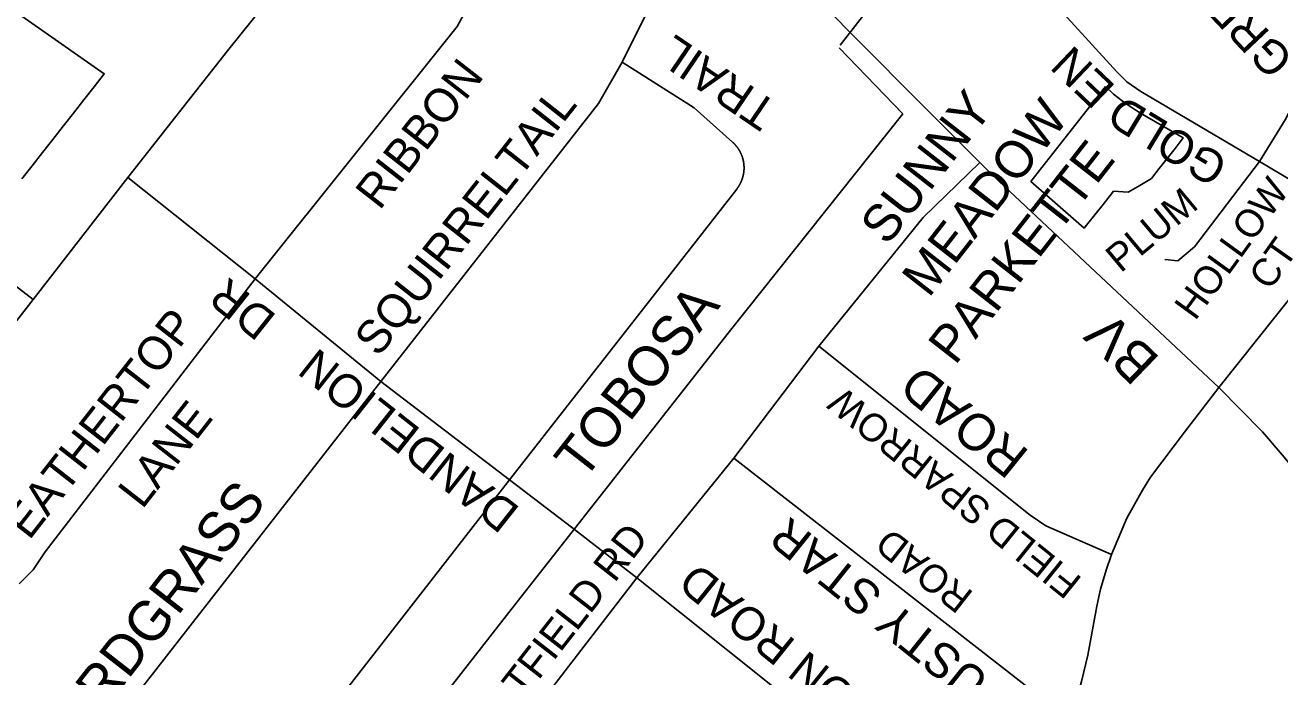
# Model space of a CAD drawing. Extents: x 586326 to 623965, y 4819854 to 4857850.
# Drawn here: x 600627 to 601303, y 4844920 to 4845271 of the extents above; entities that cross this region are included whole.
import ezdxf

# ---------------------------------------------------------------- set-up
doc = ezdxf.new("R2010")
doc.units = 0
for name, color, linetype in [('Lots_Concessions', 7, 'Continuous'), ('Minor Rd Lbls', 7, 'Continuous'), ('Minor Rds', 7, 'Continuous'), ('Park Lbls', 7, 'Continuous'), ('Park Outlines', 7, 'Continuous'), ('Proposed Secondary Rds', 7, 'Continuous'), ('Secondary Rds Lbls', 7, 'Continuous')]:
    doc.layers.add(name, color=color, linetype=linetype)

msp = doc.modelspace()

# ---------------------------------------------------------------- linework, layer by layer
at = {"layer": 'Lots_Concessions'}
for p, q in [((601065.88, 4845260.59), (601488.64, 4845803.16)), ((601099.68, 4845223.66), (601065.3, 4845259.17)), ((601006.88, 4845106.95), (601099.68, 4845223.66)), ((600890.75, 4844959), (601006.88, 4845106.95)), ((600723.35, 4844745.21), (600890.75, 4844959))]:
    msp.add_line(p, q, dxfattribs=at)
at = {"layer": 'Minor Rds'}
for points in [[(601291.8, 4845197.93), (601305.68, 4845220.29), (601310.73, 4845230.25), (601319.85, 4845259.23), (601320.18, 4845263.32), (601319.52, 4845266.44), (601317.66, 4845269.14), (601312.97, 4845273.79), (601304.48, 4845280.55), (601285.49, 4845297.37), (601269.95, 4845312.74), (601253.21, 4845331.03), (601239.93, 4845346.12), (601158.33, 4845427.14)], [(601291.8, 4845197.93), (601227.93, 4845235.62), (601220.33, 4845240.81), (601214.92, 4845246.28), (601175.03, 4845290.04), (601059.79, 4845406.48)], [(600750.8, 4845134.69), (600859.52, 4845270.74), (600886.54, 4845320.33), (600887.81, 4845329.55), (600883.04, 4845335.59), (600817.91, 4845382.92)], [(600948.53, 4845251.35), (600974.59, 4845303.8), (600982.54, 4845315.25), (601003.2, 4845336.23)], [(600818.51, 4845079.37), (600935.81, 4845229.1), (600948.53, 4845251.35)], [(600887.83, 4845026.4), (601010.2, 4845183.08), (601010.27, 4845183.17), (601010.34, 4845183.27), (601010.42, 4845183.36), (601010.49, 4845183.46), (601010.56, 4845183.55), (601010.63, 4845183.65), (601010.7, 4845183.75), (601010.76, 4845183.84), (601010.83, 4845183.94), (601010.9, 4845184.04), (601010.97, 4845184.14), (601011.03, 4845184.23), (601011.1, 4845184.33), (601011.16, 4845184.43), (601011.22, 4845184.53), (601011.29, 4845184.63), (601011.35, 4845184.73), (601011.41, 4845184.83), (601011.47, 4845184.94), (601011.54, 4845185.04), (601011.6, 4845185.14), (601011.66, 4845185.24), (601011.71, 4845185.35), (601011.77, 4845185.45), (601011.83, 4845185.55), (601011.89, 4845185.66), (601011.94, 4845185.76), (601012, 4845185.87), (601012.05, 4845185.97), (601012.11, 4845186.08), (601012.16, 4845186.18), (601012.21, 4845186.29), (601012.27, 4845186.39), (601012.32, 4845186.5), (601012.37, 4845186.61), (601012.42, 4845186.72), (601012.47, 4845186.82), (601012.52, 4845186.93), (601012.56, 4845187.04), (601012.61, 4845187.15), (601012.66, 4845187.26), (601012.7, 4845187.37), (601012.75, 4845187.48), (601012.79, 4845187.59), (601012.84, 4845187.7), (601012.88, 4845187.81), (601012.92, 4845187.92), (601012.96, 4845188.03), (601013.01, 4845188.14), (601013.05, 4845188.25), (601013.09, 4845188.36), (601013.12, 4845188.48), (601013.16, 4845188.59), (601013.2, 4845188.7), (601013.24, 4845188.81), (601013.27, 4845188.93), (601013.31, 4845189.04), (601013.34, 4845189.15), (601013.38, 4845189.27), (601013.41, 4845189.38), (601013.44, 4845189.49), (601013.47, 4845189.61), (601013.5, 4845189.72), (601013.53, 4845189.84), (601013.56, 4845189.95), (601013.59, 4845190.07), (601013.62, 4845190.18), (601013.65, 4845190.3), (601013.67, 4845190.41), (601013.7, 4845190.53), (601013.72, 4845190.65), (601013.75, 4845190.76), (601013.77, 4845190.88), (601013.8, 4845190.99), (601013.82, 4845191.11), (601013.84, 4845191.23), (601013.86, 4845191.34), (601013.88, 4845191.46), (601013.9, 4845191.58), (601013.92, 4845191.69), (601013.93, 4845191.81), (601013.95, 4845191.93), (601013.97, 4845192.05), (601013.98, 4845192.16), (601014, 4845192.28), (601014.01, 4845192.4), (601014.02, 4845192.52), (601014.04, 4845192.64), (601014.05, 4845192.75), (601014.06, 4845192.87), (601014.07, 4845192.99), (601014.08, 4845193.11), (601014.09, 4845193.23), (601014.09, 4845193.34), (601014.1, 4845193.46), (601014.11, 4845193.58), (601014.11, 4845193.7), (601014.12, 4845193.82), (601014.12, 4845193.94), (601014.12, 4845194.05), (601014.13, 4845194.17), (601014.13, 4845194.29), (601014.13, 4845194.41), (601014.13, 4845194.53), (601014.13, 4845194.65), (601014.13, 4845194.77), (601014.13, 4845194.88), (601014.12, 4845195), (601014.12, 4845195.12), (601014.12, 4845195.24), (601014.11, 4845195.36), (601014.1, 4845195.48), (601014.1, 4845195.6), (601014.09, 4845195.71), (601014.08, 4845195.83), (601014.07, 4845195.95), (601014.06, 4845196.07), (601014.05, 4845196.19), (601014.04, 4845196.3), (601014.03, 4845196.42), (601014.02, 4845196.54), (601014, 4845196.66), (601013.99, 4845196.78), (601013.97, 4845196.89), (601013.96, 4845197.01), (601013.94, 4845197.13), (601013.93, 4845197.25), (601013.91, 4845197.36), (601013.89, 4845197.48), (601013.87, 4845197.6), (601013.85, 4845197.71), (601013.83, 4845197.83), (601013.81, 4845197.95), (601013.78, 4845198.06), (601013.76, 4845198.18), (601013.74, 4845198.3), (601013.71, 4845198.41), (601013.69, 4845198.53), (601013.66, 4845198.64), (601013.63, 4845198.76), (601013.61, 4845198.87), (601013.58, 4845198.99), (601013.55, 4845199.1), (601013.52, 4845199.22), (601013.49, 4845199.33), (601013.46, 4845199.45), (601013.43, 4845199.56), (601013.39, 4845199.68), (601013.36, 4845199.79), (601013.33, 4845199.9), (601013.29, 4845200.02), (601013.26, 4845200.13), (601013.22, 4845200.24), (601013.18, 4845200.35), (601013.14, 4845200.47), (601013.11, 4845200.58), (601013.07, 4845200.69), (601013.03, 4845200.8), (601012.99, 4845200.91), (601012.94, 4845201.03), (601012.9, 4845201.14), (601012.86, 4845201.25), (601012.82, 4845201.36), (601012.77, 4845201.47), (601012.73, 4845201.58), (601012.68, 4845201.69), (601012.64, 4845201.8), (601012.59, 4845201.9), (601012.54, 4845202.01), (601012.49, 4845202.12), (601012.44, 4845202.23), (601012.39, 4845202.34), (601012.34, 4845202.44), (601012.29, 4845202.55), (601012.24, 4845202.66), (601012.19, 4845202.76), (601012.13, 4845202.87), (601012.08, 4845202.98), (601012.03, 4845203.08), (601011.97, 4845203.19), (601011.92, 4845203.29), (601011.86, 4845203.39), (601011.8, 4845203.5), (601011.74, 4845203.6), (601011.69, 4845203.7), (601011.63, 4845203.81), (601011.57, 4845203.91), (601011.51, 4845204.01), (601011.44, 4845204.11), (601011.38, 4845204.21), (601011.32, 4845204.32), (601011.26, 4845204.42), (601011.19, 4845204.52), (601011.13, 4845204.62), (601011.06, 4845204.71), (601011, 4845204.81), (601010.93, 4845204.91), (601010.87, 4845205.01), (601010.8, 4845205.11), (601010.73, 4845205.2), (601010.66, 4845205.3), (601010.59, 4845205.4), (601010.52, 4845205.49), (601010.45, 4845205.59), (601010.38, 4845205.68), (601010.31, 4845205.78), (601010.24, 4845205.87), (601010.16, 4845205.96), (601010.09, 4845206.06), (601010.02, 4845206.15), (601009.94, 4845206.24), (601009.87, 4845206.33), (601009.79, 4845206.42), (601009.71, 4845206.51), (601009.64, 4845206.61), (601009.56, 4845206.69), (601009.48, 4845206.78), (601009.4, 4845206.87), (601009.32, 4845206.96), (601009.24, 4845207.05), (601009.16, 4845207.14), (601009.08, 4845207.22), (601009, 4845207.31), (601008.92, 4845207.39), (601008.83, 4845207.48), (601008.75, 4845207.56), (601008.67, 4845207.65), (601008.58, 4845207.73), (601008.5, 4845207.81), (601008.41, 4845207.89), (601008.33, 4845207.98), (601008.24, 4845208.06), (601008.15, 4845208.14), (601008.07, 4845208.22), (601007.98, 4845208.3), (600987.31, 4845226.87), (600948.53, 4845251.35)], [(601141.17, 4845197.31), (601110.65, 4845167.75), (601054.38, 4845098.45)], [(601291.8, 4845197.93), (601256.86, 4845152.01), (601252.3, 4845148.23), (601247.74, 4845144.46), (601240.72, 4845145.12)], [(601337.44, 4845170.72), (601291.8, 4845197.93)], [(600682.14, 4845189.36), (600750.8, 4845134.69)], [(600631.27, 4845123.56), (600596.14, 4845150.49)], [(600623.64, 4844970.34), (600631.27, 4844977.97), (600637.63, 4844987.5), (600750.8, 4845134.69)], [(600750.8, 4845134.69), (600818.51, 4845079.37)], [(601054.38, 4845098.45), (601008.55, 4845037.97)], [(601211.99, 4844986.06), (601176.64, 4845001.64), (601168.24, 4845007.32), (601054.38, 4845098.45)], [(600636.11, 4844845.52), (600818.51, 4845079.37)], [(600818.51, 4845079.37), (600887.83, 4845026.4)], [(601008.55, 4845037.97), (600956.47, 4844973.52)], [(601191.95, 4844903.75), (601179.12, 4844907.88), (601172.52, 4844910.81), (601167.13, 4844914.47), (601008.55, 4845037.97)], [(600887.83, 4845026.4), (600701.19, 4844786.62)], [(600887.83, 4845026.4), (600921.2, 4845000.89), (600956.47, 4844973.52)], [(600956.47, 4844973.52), (600902.75, 4844903.9)], [(600956.47, 4844973.52), (601150.57, 4844818.3)]]:
    msp.add_lwpolyline(points, dxfattribs=at)
at = {"layer": 'Park Outlines'}
msp.add_lwpolyline([(600625.18, 4845188.57), (600630.73, 4845195.66), (600636.28, 4845202.74), (600641.83, 4845209.83), (600647.37, 4845216.91), (600652.92, 4845223.99), (600658.47, 4845231.07), (600664.01, 4845238.16), (600669.53, 4845245.2), (600596.79, 4845296.18)], dxfattribs=at)
msp.add_lwpolyline([(601208.78, 4845238.29), (601188.32, 4845212.23), (601168.64, 4845187.17), (601197.28, 4845161.99), (601198.53, 4845163.55), (601203.75, 4845170.07), (601207.56, 4845174.82), (601211.38, 4845179.58), (601213.23, 4845181.9), (601221.05, 4845181.31), (601227.32, 4845185.06), (601233.58, 4845188.82), (601237.82, 4845194.2), (601242.05, 4845199.59), (601246.27, 4845204.96), (601250.74, 4845210.66), (601227.66, 4845223.98), (601222.61, 4845227.11), (601217.77, 4845230.54), (601213.15, 4845234.27)], close=True, dxfattribs=at)
at = {"layer": 'Proposed Secondary Rds'}
for points in [[(600735.81, 4845257.57), (600771.2, 4845301.7), (600783.12, 4845317.87), (600788.82, 4845327.57), (600817.91, 4845382.92)], [(601141.17, 4845197.31), (601104.99, 4845233.43), (601003.2, 4845336.23)], [(600682.14, 4845189.36), (600735.81, 4845257.57)], [(601269.86, 4845076.21), (601151.4, 4845187.25), (601141.17, 4845197.31)], [(600631.27, 4845123.56), (600682.14, 4845189.36)], [(601269.86, 4845076.21), (601310.81, 4845127.44), (601317.88, 4845136.8), (601323.7, 4845146.16), (601337.44, 4845170.72)], [(600551.48, 4845021.2), (600631.27, 4845123.56)], [(601211.99, 4844986.06), (601220.3, 4845005.81), (601228.83, 4845020.79), (601233.08, 4845027.86), (601251.47, 4845052.04), (601269.86, 4845076.21)], [(601351.21, 4844929.39), (601348.84, 4844941.31), (601344.82, 4844961.34), (601341.31, 4844974.72), (601335.43, 4844989.94), (601332.5, 4844996.74), (601328.56, 4845003.87), (601322.97, 4845013.79), (601311.53, 4845030.81), (601304.01, 4845039.86), (601293.36, 4845052.23), (601269.86, 4845076.21)], [(601191.95, 4844903.75), (601195.93, 4844917.77), (601199.32, 4844931.86), (601204.17, 4844958.37), (601206.14, 4844967.38), (601209.14, 4844977.72), (601211.99, 4844986.06)]]:
    msp.add_lwpolyline(points, dxfattribs=at)

# ---------------------------------------------------------------- texts
at = {"layer": 'Minor Rd Lbls'}
for s, height, rotation, p in [('GREAT  PLAINS  ST', 18, 133.41239, (601311.02, 4845253.57)), ('TRAIL', 18, 145.86118, (601033.24, 4845228.58)), ('EN', 18, 136.38549, (601214.91, 4845238.22)), ('RIBBON ', 18, 52.00002, (600817.8, 4845171.14)), ('SQUIRRELTAIL', 18, 51.75099, (600817.16, 4845092.01)), ('GOLD', 18, 148.80313, (601275.96, 4845198.9)), ('HOLLOW', 15, 53.96644, (601257.12, 4845111.67)), ('PLUM', 15, 39.89799, (601217.01, 4845137.53)), ('CT', 15, 54.80196, (601297.38, 4845127.84)), ('DANDELION    DR', 18, 141.63485, (600894.13, 4845010.88)), ('TOBOSA', 21.6, 52.00002, (600927.73, 4845025.46)), ('FEATHERTOP', 18, 52.00002, (600620.02, 4844981.78)), ('ROAD', 19.792, 141.18419, (601168.53, 4845041.41)), ('FIELD SPARROW', 15, 141.14397, (601196.86, 4844973.04)), ('LANE', 18, 52.00002, (600689.96, 4845010.06)), ('CORDGRASS', 21.6, 52.00002, (600642.84, 4844867.96)), ('DUSTY STAR', 18.651, 141.30574, (601161.3, 4844908.49)), ('OATFIELD RD', 16, 52.00002, (600876.29, 4844883.36)), ('ROAD', 15, 141.93601, (601138.39, 4844965.37)), ('DANDELION ROAD', 17.9264, 141.27508, (601157.02, 4844847.56))]:
    msp.add_text(s, height=height, rotation=rotation, dxfattribs=at).set_placement(p)
at = {"layer": 'Park Lbls'}
for s, p in [('SUNNY ', (601091.2, 4845152.03)), ('MEADOW', (601113.62, 4845123.96)), ('PARKETTE', (601127.83, 4845087.64))]:
    msp.add_text(s, height=19.992, rotation=52.00002, dxfattribs=at).set_placement(p)
at = {"layer": 'Secondary Rds Lbls'}
msp.add_text('BV', height=21.534, rotation=136.00116, dxfattribs=at).set_placement((601238.86, 4845091.64))

doc.saveas('drawing.dxf')
